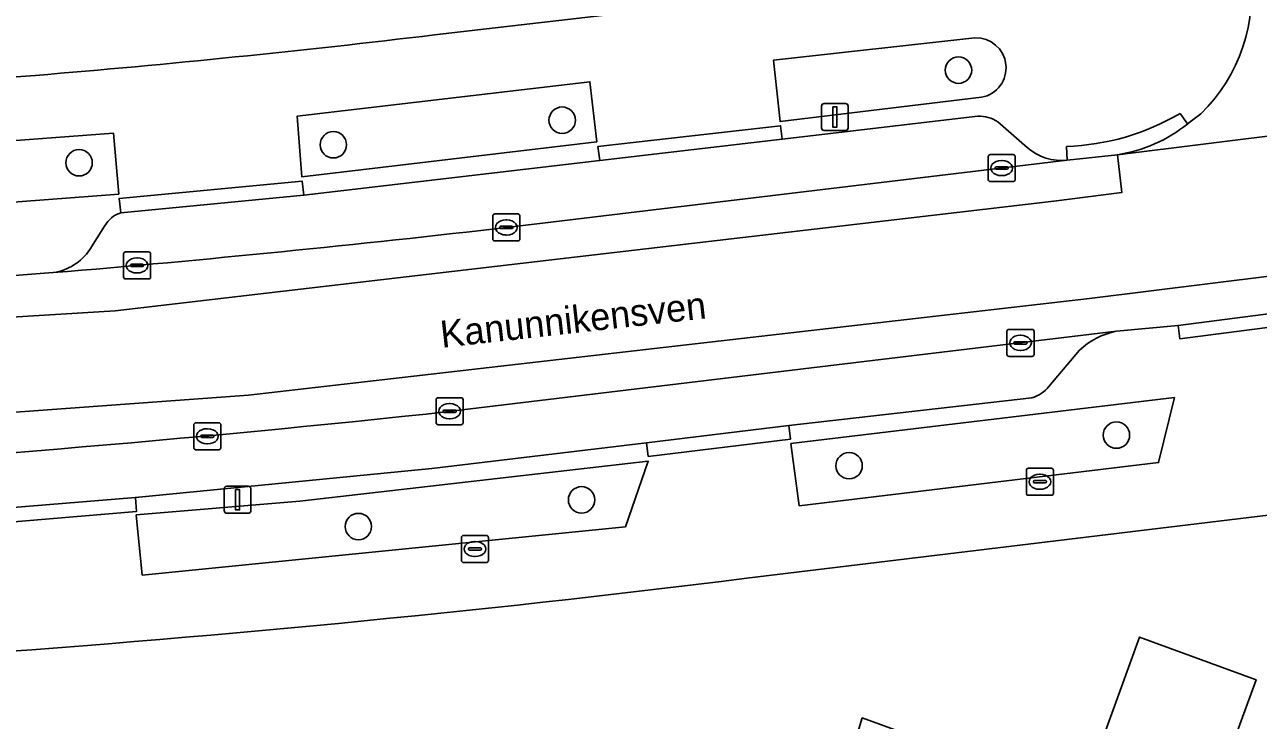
# Model space of a CAD drawing. Extents: x 163426 to 164192, y 380329 to 381641.
# Drawn here: x 163757.16 to 163802.83, y 380905.06 to 380930.82 of the extents above; entities that cross this region are included whole.
import ezdxf

# ---------------------------------------------------------------- set-up
doc = ezdxf.new("R2010")
doc.units = 0
for name, color, linetype in [('IMGEO_Boom', 7, 'Continuous'), ('IMGEO_Erf', 7, 'Continuous'), ('IMGEO_Fietspad_gesloten', 7, 'Continuous'), ('IMGEO_Groenvoorziening', 7, 'Continuous'), ('IMGEO_Kolk', 7, 'Continuous'), ('IMGEO_Lichtmast', 7, 'Continuous'), ('IMGEO_Openbare_ruimte_label', 7, 'Continuous'), ('IMGEO_Pand', 7, 'Continuous'), ('IMGEO_Parkeervlak_open', 7, 'Continuous'), ('IMGEO_Rijbaan_lokaal_gesloten', 7, 'Continuous'), ('IMGEO_Rijbaan_lokaal_open', 7, 'Continuous'), ('IMGEO_Voetpad_open', 7, 'Continuous')]:
    doc.layers.add(name, color=color, linetype=linetype)

msp = doc.modelspace()

# ---------------------------------------------------------------- linework, layer by layer
at = {"layer": 'IMGEO_Boom'}
for centre in [(163791.731, 380929.136), (163777.059, 380927.283), (163768.588, 380926.374), (163759.174, 380925.708), (163797.578, 380915.623), (163787.682, 380914.49), (163777.776, 380913.226), (163769.513, 380912.237)]:
    msp.add_circle(centre, 0.489, dxfattribs=at)
at = {"layer": 'IMGEO_Erf'}
for points in [[(163772.333, 380930.443), (163796.087, 380933.192)], [(163745.503, 380928.115), (163757.556, 380928.941)], [(163865.283, 380920.164), (163783.893, 380910.325)]]:
    msp.add_lwpolyline(points, dxfattribs=at)
msp.add_lwpolyline([(163797.818, 380893.05), (163794.719, 380894.182), (163794.106, 380892.501), (163784.975, 380895.832), (163781.423, 380895.227), (163781.093, 380895.345), (163781.72, 380897.052), (163783.445, 380901.745), (163787.262, 380902.157), (163788.168, 380905.149), (163793.524, 380903.211), (163792.984, 380901.716), (163796.681, 380900.381), (163797.122, 380901.602), (163796.181, 380901.942), (163796.279, 380902.214), (163798.428, 380908.144), (163802.75, 380906.568), (163801.036, 380901.871)], close=True, dxfattribs=at)
for centre, radius, start, end in [((163724.768, 381324.956), 397.37, 274.73298, 276.87474), ((163716.512, 381450.296), 544.159, 270.7112, 277.113)]:
    msp.add_arc(centre, radius, start, end, dxfattribs=at)
at = {"layer": 'IMGEO_Fietspad_gesloten'}
for points in [[(163859.174, 380925.622), (163863.403, 380925.015), (163868.546, 380923.98), (163868.839, 380925.415), (163864.416, 380926.273), (163861.674, 380926.755), (163860.332, 380926.988), (163857.627, 380927.192), (163854.666, 380927.243), (163850.072, 380927.013), (163838.639, 380925.686), (163814.648, 380922.928), (163796.579, 380920.681), (163765.443, 380917.107), (163748.701, 380915.881), (163736.043, 380915.269), (163715.728, 380914.962), (163682.084, 380914.454)], [(163772.026, 380916.403), (163797.578, 380919.466), (163799.863, 380919.687), (163805.105, 380920.364), (163819.871, 380922.136), (163825.125, 380922.76), (163825.349, 380922.787), (163840.373, 380924.583), (163840.563, 380924.612), (163845.799, 380925.234), (163850.155, 380925.737)]]:
    msp.add_lwpolyline(points, dxfattribs=at)
msp.add_arc((163708.45, 381513.774), 600.744, 270.49653, 276.074916, dxfattribs=at)
at = {"layer": 'IMGEO_Groenvoorziening'}
msp.add_lwpolyline([(163792.34, 380930.338), (163784.879, 380929.5), (163785.128, 380927.233), (163792.585, 380928.13)], dxfattribs=at)
for points in [[(163767.421, 380925.183), (163778.341, 380926.483), (163778.084, 380928.705), (163767.245, 380927.43)], [(163749.735, 380923.716), (163760.645, 380924.549), (163760.444, 380926.807), (163749.602, 380925.984)], [(163785.836, 380913.007), (163799.141, 380914.606), (163799.726, 380917.013), (163785.528, 380915.31)], [(163761.512, 380910.44), (163779.4, 380912.231), (163780.247, 380914.655), (163767.346, 380913.173), (163761.288, 380912.666)]]:
    msp.add_lwpolyline(points, close=True, dxfattribs=at)
msp.add_arc((163792.377, 380929.224), 1.114, 280.7793, 91.884, dxfattribs=at)
at = {"layer": 'IMGEO_Kolk'}
for p, q in [((163792.83, 380925.084), (163792.83, 380925.936)), ((163792.905, 380926.01), (163793.757, 380926.01)), ((163793.831, 380925.936), (163793.831, 380925.084)), ((163793.089, 380925.504), (163793.089, 380925.516)), ((163793.527, 380925.467), (163793.129, 380925.467)), ((163793.132, 380925.553), (163793.53, 380925.553)), ((163793.318, 380925.79), (163793.343, 380925.79)), ((163793.573, 380925.516), (163793.573, 380925.504)), ((163793.757, 380925.01), (163792.905, 380925.01)), ((163793.341, 380925.23), (163793.316, 380925.23)), ((163774.491, 380922.886), (163774.491, 380923.738)), ((163774.566, 380923.812), (163775.418, 380923.812)), ((163774.979, 380923.592), (163775.004, 380923.592)), ((163775.492, 380923.738), (163775.492, 380922.886)), ((163774.75, 380923.306), (163774.75, 380923.318)), ((163775.188, 380923.269), (163774.79, 380923.269)), ((163774.793, 380923.355), (163775.191, 380923.355)), ((163775.234, 380923.318), (163775.234, 380923.306)), ((163775.418, 380922.812), (163774.566, 380922.812)), ((163775.002, 380923.032), (163774.977, 380923.032)), ((163760.821, 380921.48), (163760.821, 380922.332)), ((163760.896, 380922.406), (163761.748, 380922.406)), ((163761.309, 380922.186), (163761.334, 380922.186)), ((163761.822, 380922.332), (163761.822, 380921.48)), ((163761.08, 380921.9), (163761.08, 380921.912)), ((163761.518, 380921.863), (163761.12, 380921.863)), ((163761.123, 380921.949), (163761.521, 380921.949)), ((163761.564, 380921.912), (163761.564, 380921.9)), ((163761.748, 380921.406), (163760.896, 380921.406)), ((163761.332, 380921.626), (163761.307, 380921.626)), ((163793.526, 380918.612), (163793.526, 380919.464)), ((163793.601, 380919.538), (163794.453, 380919.538)), ((163794.527, 380919.464), (163794.527, 380918.612)), ((163793.785, 380919.032), (163793.785, 380919.044)), ((163794.223, 380918.995), (163793.825, 380918.995)), ((163793.828, 380919.081), (163794.226, 380919.081)), ((163794.014, 380919.318), (163794.039, 380919.318)), ((163794.269, 380919.044), (163794.269, 380919.032)), ((163794.453, 380918.538), (163793.601, 380918.538)), ((163794.037, 380918.758), (163794.012, 380918.758)), ((163772.392, 380916.082), (163772.392, 380916.934)), ((163772.467, 380917.008), (163773.319, 380917.008)), ((163772.88, 380916.788), (163772.905, 380916.788)), ((163773.393, 380916.934), (163773.393, 380916.082)), ((163772.651, 380916.502), (163772.651, 380916.514)), ((163773.089, 380916.465), (163772.691, 380916.465)), ((163772.694, 380916.551), (163773.092, 380916.551)), ((163772.903, 380916.228), (163772.878, 380916.228)), ((163773.135, 380916.514), (163773.135, 380916.502)), ((163763.421, 380915.153), (163763.421, 380916.005)), ((163763.496, 380916.079), (163764.348, 380916.079)), ((163763.909, 380915.859), (163763.934, 380915.859)), ((163764.422, 380916.005), (163764.422, 380915.153)), ((163773.319, 380916.008), (163772.467, 380916.008)), ((163763.68, 380915.573), (163763.68, 380915.585)), ((163764.118, 380915.536), (163763.72, 380915.536)), ((163763.723, 380915.622), (163764.121, 380915.622)), ((163763.932, 380915.299), (163763.907, 380915.299)), ((163764.164, 380915.585), (163764.164, 380915.573)), ((163764.348, 380915.079), (163763.496, 380915.079)), ((163794.319, 380914.396), (163795.171, 380914.396)), ((163794.244, 380913.47), (163794.244, 380914.322)), ((163794.546, 380913.939), (163794.944, 380913.939)), ((163794.732, 380914.176), (163794.757, 380914.176)), ((163795.245, 380914.322), (163795.245, 380913.47)), ((163794.503, 380913.89), (163794.503, 380913.902)), ((163794.941, 380913.853), (163794.543, 380913.853)), ((163794.755, 380913.616), (163794.73, 380913.616)), ((163794.987, 380913.902), (163794.987, 380913.89)), ((163795.171, 380913.396), (163794.319, 380913.396)), ((163773.329, 380910.98), (163773.329, 380911.832)), ((163773.404, 380911.906), (163774.256, 380911.906)), ((163773.817, 380911.686), (163773.842, 380911.686)), ((163774.33, 380911.832), (163774.33, 380910.98)), ((163773.588, 380911.4), (163773.588, 380911.412)), ((163774.026, 380911.363), (163773.628, 380911.363)), ((163773.631, 380911.449), (163774.029, 380911.449)), ((163774.072, 380911.412), (163774.072, 380911.4)), ((163774.256, 380910.906), (163773.404, 380910.906)), ((163773.84, 380911.126), (163773.815, 380911.126))]:
    msp.add_line(p, q, dxfattribs=at)
for points in [[(163792.83, 380925.084), (163792.83, 380925.936)], [(163792.905, 380926.01), (163793.757, 380926.01)], [(163793.831, 380925.936), (163793.831, 380925.084)], [(163793.757, 380925.01), (163792.905, 380925.01)], [(163774.491, 380922.886), (163774.491, 380923.738)], [(163774.566, 380923.812), (163775.418, 380923.812)], [(163775.492, 380923.738), (163775.492, 380922.886)], [(163775.418, 380922.812), (163774.566, 380922.812)], [(163760.821, 380921.48), (163760.821, 380922.332)], [(163760.896, 380922.406), (163761.748, 380922.406)], [(163761.822, 380922.332), (163761.822, 380921.48)], [(163761.748, 380921.406), (163760.896, 380921.406)], [(163793.526, 380918.612), (163793.526, 380919.464)], [(163793.601, 380919.538), (163794.453, 380919.538)], [(163794.527, 380919.464), (163794.527, 380918.612)], [(163794.453, 380918.538), (163793.601, 380918.538)], [(163772.392, 380916.082), (163772.392, 380916.934)], [(163772.467, 380917.008), (163773.319, 380917.008)], [(163773.393, 380916.934), (163773.393, 380916.082)], [(163763.421, 380915.153), (163763.421, 380916.005)], [(163763.496, 380916.079), (163764.348, 380916.079)], [(163764.422, 380916.005), (163764.422, 380915.153)], [(163773.319, 380916.008), (163772.467, 380916.008)], [(163764.348, 380915.079), (163763.496, 380915.079)], [(163794.319, 380914.396), (163795.171, 380914.396)], [(163794.244, 380913.47), (163794.244, 380914.322)], [(163795.245, 380914.322), (163795.245, 380913.47)], [(163795.171, 380913.396), (163794.319, 380913.396)], [(163773.329, 380910.98), (163773.329, 380911.832)], [(163773.404, 380911.906), (163774.256, 380911.906)], [(163774.33, 380911.832), (163774.33, 380910.98)], [(163774.256, 380910.906), (163773.404, 380910.906)]]:
    msp.add_lwpolyline(points, dxfattribs=at)
for centre, radius, start, end in [((163792.907, 380925.934), 0.0765, 91.552, 178.448), ((163792.907, 380925.934), 0.0765, 91.552, 178.448), ((163793.755, 380925.934), 0.0765, 1.552, 88.448), ((163793.755, 380925.934), 0.0765, 1.552, 88.448), ((163793.129, 380925.513), 0.0403, 85.8775, 175.7526), ((163793.126, 380925.503), 0.0366, 178.938, 274.7102), ((163793.53, 380925.51), 0.043, 264.8664, 352.4533), ((163793.534, 380925.515), 0.0386, 1.7309, 96.639), ((163792.907, 380925.086), 0.0765, 181.552, 268.448), ((163792.907, 380925.086), 0.0765, 181.552, 268.448), ((163793.755, 380925.086), 0.0765, 271.552, 358.448), ((163793.755, 380925.086), 0.0765, 271.552, 358.448), ((163774.568, 380923.736), 0.0765, 91.552, 178.448), ((163774.568, 380923.736), 0.0765, 91.552, 178.448), ((163775.416, 380923.736), 0.0765, 1.552, 88.448), ((163775.416, 380923.736), 0.0765, 1.552, 88.448), ((163774.79, 380923.315), 0.0403, 85.8775, 175.7526), ((163774.787, 380923.305), 0.0366, 178.938, 274.7102), ((163775.191, 380923.312), 0.043, 264.8664, 352.4533), ((163775.195, 380923.317), 0.0386, 1.7309, 96.639), ((163774.568, 380922.888), 0.0765, 181.552, 268.448), ((163774.568, 380922.888), 0.0765, 181.552, 268.448), ((163775.416, 380922.888), 0.0765, 271.552, 358.448), ((163775.416, 380922.888), 0.0765, 271.552, 358.448), ((163760.898, 380922.33), 0.0765, 91.552, 178.448), ((163760.898, 380922.33), 0.0765, 91.552, 178.448), ((163761.746, 380922.33), 0.0765, 1.552, 88.448), ((163761.746, 380922.33), 0.0765, 1.552, 88.448), ((163761.12, 380921.909), 0.0403, 85.8775, 175.7526), ((163761.117, 380921.899), 0.0366, 178.938, 274.7102), ((163761.521, 380921.906), 0.043, 264.8664, 352.4533), ((163761.525, 380921.911), 0.0386, 1.7309, 96.639), ((163760.898, 380921.482), 0.0765, 181.552, 268.448), ((163760.898, 380921.482), 0.0765, 181.552, 268.448), ((163761.746, 380921.482), 0.0765, 271.552, 358.448), ((163761.746, 380921.482), 0.0765, 271.552, 358.448), ((163793.603, 380919.462), 0.0765, 91.552, 178.448), ((163793.603, 380919.462), 0.0765, 91.552, 178.448), ((163794.451, 380919.462), 0.0765, 1.552, 88.448), ((163794.451, 380919.462), 0.0765, 1.552, 88.448), ((163793.825, 380919.041), 0.0403, 85.8775, 175.7526), ((163793.822, 380919.031), 0.0366, 178.938, 274.7102), ((163794.226, 380919.038), 0.043, 264.8664, 352.4533), ((163794.23, 380919.043), 0.0386, 1.7309, 96.639), ((163793.603, 380918.614), 0.0765, 181.552, 268.448), ((163793.603, 380918.614), 0.0765, 181.552, 268.448), ((163794.451, 380918.614), 0.0765, 271.552, 358.448), ((163794.451, 380918.614), 0.0765, 271.552, 358.448), ((163772.469, 380916.932), 0.0765, 91.552, 178.448), ((163772.469, 380916.932), 0.0765, 91.552, 178.448), ((163773.317, 380916.932), 0.0765, 1.552, 88.448), ((163773.317, 380916.932), 0.0765, 1.552, 88.448), ((163772.691, 380916.511), 0.0403, 85.8775, 175.7526), ((163772.688, 380916.501), 0.0366, 178.938, 274.7102), ((163773.092, 380916.508), 0.043, 264.8664, 352.4533), ((163773.096, 380916.513), 0.0386, 1.7309, 96.639), ((163763.498, 380916.003), 0.0765, 91.552, 178.448), ((163763.498, 380916.003), 0.0765, 91.552, 178.448), ((163764.346, 380916.003), 0.0765, 1.552, 88.448), ((163764.346, 380916.003), 0.0765, 1.552, 88.448), ((163772.469, 380916.084), 0.0765, 181.552, 268.448), ((163772.469, 380916.084), 0.0765, 181.552, 268.448), ((163773.317, 380916.084), 0.0765, 271.552, 358.448), ((163773.317, 380916.084), 0.0765, 271.552, 358.448), ((163763.72, 380915.582), 0.0403, 85.8775, 175.7526), ((163763.717, 380915.572), 0.0366, 178.938, 274.7102), ((163764.121, 380915.579), 0.043, 264.8664, 352.4533), ((163764.125, 380915.584), 0.0386, 1.7309, 96.639), ((163763.498, 380915.155), 0.0765, 181.552, 268.448), ((163763.498, 380915.155), 0.0765, 181.552, 268.448), ((163764.346, 380915.155), 0.0765, 271.552, 358.448), ((163764.346, 380915.155), 0.0765, 271.552, 358.448), ((163794.321, 380914.32), 0.0765, 91.552, 178.448), ((163794.321, 380914.32), 0.0765, 91.552, 178.448), ((163795.169, 380914.32), 0.0765, 1.552, 88.448), ((163795.169, 380914.32), 0.0765, 1.552, 88.448), ((163794.543, 380913.899), 0.0403, 85.8775, 175.7526), ((163794.948, 380913.901), 0.0386, 1.7309, 96.639), ((163794.321, 380913.472), 0.0765, 181.552, 268.448), ((163794.321, 380913.472), 0.0765, 181.552, 268.448), ((163794.54, 380913.889), 0.0366, 178.938, 274.7102), ((163794.944, 380913.896), 0.043, 264.8664, 352.4533), ((163795.169, 380913.472), 0.0765, 271.552, 358.448), ((163795.169, 380913.472), 0.0765, 271.552, 358.448), ((163773.406, 380911.83), 0.0765, 91.552, 178.448), ((163773.406, 380911.83), 0.0765, 91.552, 178.448), ((163774.254, 380911.83), 0.0765, 1.552, 88.448), ((163774.254, 380911.83), 0.0765, 1.552, 88.448), ((163773.628, 380911.409), 0.0403, 85.8775, 175.7526), ((163773.625, 380911.399), 0.0366, 178.938, 274.7102), ((163774.029, 380911.406), 0.043, 264.8664, 352.4533), ((163774.033, 380911.411), 0.0386, 1.7309, 96.639), ((163773.406, 380910.982), 0.0765, 181.552, 268.448), ((163773.406, 380910.982), 0.0765, 181.552, 268.448), ((163774.254, 380910.982), 0.0765, 271.552, 358.448), ((163774.254, 380910.982), 0.0765, 271.552, 358.448)]:
    msp.add_arc(centre, radius, start, end, dxfattribs=at)
for centre, major_axis, ratio, start_param, end_param in [((163793.317, 380925.51), (-0.387, 0.002), 0.722429, 4.712389, 7.853982), ((163793.342, 380925.51), (-0.39, 0.002), 0.717154, 1.570796, 4.712389), ((163774.978, 380923.312), (-0.387, 0.002), 0.722429, 4.712389, 7.853982), ((163775.003, 380923.312), (-0.39, 0.002), 0.717154, 1.570796, 4.712389), ((163761.308, 380921.906), (-0.387, 0.002), 0.722429, 4.712389, 7.853982), ((163761.333, 380921.906), (-0.39, 0.002), 0.717154, 1.570796, 4.712389), ((163794.013, 380919.038), (-0.387, 0.002), 0.722429, 4.712389, 7.853982), ((163794.038, 380919.038), (-0.39, 0.002), 0.717154, 1.570796, 4.712389), ((163772.879, 380916.508), (-0.387, 0.002), 0.722429, 4.712389, 7.853982), ((163772.904, 380916.508), (-0.39, 0.002), 0.717154, 1.570796, 4.712389), ((163763.908, 380915.579), (-0.387, 0.002), 0.722429, 4.712389, 7.853982), ((163763.933, 380915.579), (-0.39, 0.002), 0.717154, 1.570796, 4.712389), ((163794.731, 380913.896), (-0.387, 0.002), 0.722429, 4.712389, 7.853982), ((163794.756, 380913.896), (-0.39, 0.002), 0.717154, 1.570796, 4.712389), ((163773.816, 380911.406), (-0.387, 0.002), 0.722429, 4.712389, 7.853982), ((163773.841, 380911.406), (-0.39, 0.002), 0.717154, 1.570796, 4.712389)]:
    msp.add_ellipse(centre, major_axis=major_axis, ratio=ratio, start_param=start_param, end_param=end_param, dxfattribs=at)
at = {"layer": 'IMGEO_Lichtmast'}
for p, q in [((163786.658, 380927.002), (163786.658, 380927.802)), ((163786.658, 380927.802), (163786.658, 380927.002)), ((163786.758, 380927.902), (163787.548, 380927.902)), ((163787.548, 380927.902), (163786.758, 380927.902)), ((163787.648, 380927.802), (163787.648, 380927.002)), ((163787.648, 380927.002), (163787.648, 380927.802)), ((163787.548, 380926.902), (163786.758, 380926.902)), ((163786.758, 380926.902), (163787.548, 380926.902)), ((163764.546, 380912.831), (163764.546, 380913.631)), ((163764.546, 380913.631), (163764.546, 380912.831)), ((163764.646, 380913.731), (163765.436, 380913.731)), ((163765.436, 380913.731), (163764.646, 380913.731)), ((163765.536, 380913.631), (163765.536, 380912.831)), ((163765.536, 380912.831), (163765.536, 380913.631)), ((163765.436, 380912.731), (163764.646, 380912.731)), ((163764.646, 380912.731), (163765.436, 380912.731))]:
    msp.add_line(p, q, dxfattribs=at)
for points in [[(163787.078, 380927.777), (163787.228, 380927.777), (163787.228, 380927.027), (163787.078, 380927.027), (163787.078, 380927.777)], [(163764.966, 380913.606), (163765.116, 380913.606), (163765.116, 380912.856), (163764.966, 380912.856), (163764.966, 380913.606)]]:
    msp.add_lwpolyline(points, dxfattribs=at)
for centre, start, end in [((163786.758, 380927.802), 90, 180), ((163786.758, 380927.802), 90, 180), ((163787.548, 380927.802), 0, 90), ((163787.548, 380927.802), 360, 90), ((163786.758, 380927.002), 180, 270), ((163786.758, 380927.002), 180, 270), ((163787.548, 380927.002), 270, 0), ((163787.548, 380927.002), 270, 0), ((163764.646, 380913.631), 90, 180), ((163764.646, 380913.631), 90, 180), ((163765.436, 380913.631), 0, 90), ((163765.436, 380913.631), 360, 90), ((163764.646, 380912.831), 180, 270), ((163764.646, 380912.831), 180, 270), ((163765.436, 380912.831), 270, 0), ((163765.436, 380912.831), 270, 0)]:
    msp.add_arc(centre, 0.1, start, end, dxfattribs=at)
at = {"layer": 'IMGEO_Pand'}
msp.add_lwpolyline([(163793.524, 380903.211), (163788.168, 380905.149), (163787.262, 380902.157), (163783.445, 380901.745), (163781.72, 380897.052), (163781.093, 380895.345), (163781.423, 380895.227), (163784.975, 380895.832), (163794.106, 380892.501), (163794.719, 380894.182), (163797.818, 380893.05), (163801.036, 380901.871), (163802.75, 380906.568), (163798.428, 380908.144), (163796.279, 380902.214), (163796.181, 380901.942), (163797.122, 380901.602), (163796.681, 380900.381), (163792.984, 380901.716)], close=True, dxfattribs=at)
at = {"layer": 'IMGEO_Parkeervlak_open'}
for points in [[(163792.446, 380927.434), (163785.199, 380926.585), (163778.451, 380925.794), (163767.49, 380924.509), (163760.718, 380923.859)], [(163794.279, 380926.275), (163793.186, 380927.221)], [(163775.102, 380923.325), (163795.76, 380925.801)], [(163760.12, 380923.365), (163759.571, 380922.49)], [(163797.578, 380919.466), (163772.026, 380916.403)], [(163795.081, 380917.424), (163796.207, 380918.767)], [(163755.968, 380912.883), (163761.258, 380913.317), (163772.233, 380914.391), (163780.186, 380915.332), (163785.456, 380915.974), (163794.446, 380917.001)]]:
    msp.add_lwpolyline(points, dxfattribs=at)
for centre, radius, start, end in [((163792.469, 380926.122), 1.312, 56.8786, 91.0057), ((163795.561, 380927.73), 1.939, 228.6125, 275.8926), ((163761.084, 380922.806), 1.115, 109.1958, 149.9235), ((163715.838, 381431.372), 511.492, 274.75292, 276.65348), ((163757.917, 380923.618), 2.002, 278.7078, 325.7062), ((163798.097, 380916.753), 2.762, 100.8386, 133.1907), ((163794.042, 380918.295), 1.356, 287.3274, 320.0111), ((163708.45, 381513.774), 600.744, 270.49653, 276.074916)]:
    msp.add_arc(centre, radius, start, end, dxfattribs=at)
at = {"layer": 'IMGEO_Rijbaan_lokaal_gesloten'}
for points in [[(163814.168, 380928.058), (163797.614, 380926.005), (163797.781, 380924.606), (163795.266, 380924.289), (163760.51, 380920.229), (163736.348, 380918.742), (163693.971, 380918.37)], [(163758.22, 380921.639), (163753.264, 380921.257), (163753.097, 380921.245), (163745.157, 380920.677), (163735.429, 380920.259), (163725.418, 380919.865), (163682.402, 380919.644), (163682.086, 380919.642), (163681.941, 380919.64), (163676.202, 380919.555), (163673.798, 380919.523), (163627.061, 380919.049), (163624.25, 380918.944), (163624.336, 380917.378), (163681.951, 380918.122), (163681.983, 380918.123), (163693.971, 380918.37), (163736.348, 380918.742), (163760.51, 380920.229), (163795.266, 380924.289), (163797.781, 380924.606), (163797.614, 380926.005), (163795.76, 380925.801), (163775.102, 380923.325)], [(163682.084, 380914.454), (163715.728, 380914.962), (163736.043, 380915.269), (163748.701, 380915.881), (163765.443, 380917.107), (163796.579, 380920.681), (163814.648, 380922.928)]]:
    msp.add_lwpolyline(points, dxfattribs=at)
msp.add_arc((163715.838, 381431.372), 511.492, 274.75292, 276.65348, dxfattribs=at)
at = {"layer": 'IMGEO_Rijbaan_lokaal_open'}
for points in [[(163797.614, 380926.005), (163814.168, 380928.058)], [(163800.705, 380927.52), (163800.215, 380927.151)]]:
    msp.add_lwpolyline(points, dxfattribs=at)
for centre, radius, start, end in [((163796.4, 380931.95), 6.177, 314.1797, 9.065), ((163796.811, 380931.353), 5.408, 278.5423, 309.0143)]:
    msp.add_arc(centre, radius, start, end, dxfattribs=at)
at = {"layer": 'IMGEO_Voetpad_open'}
for points in [[(163802.5, 380932.923), (163796.087, 380933.192), (163772.333, 380930.443)], [(163792.585, 380928.13), (163785.128, 380927.233), (163784.879, 380929.5), (163792.34, 380930.338)], [(163757.556, 380928.941), (163745.503, 380928.115)], [(163778.451, 380925.794), (163778.373, 380926.303), (163785.142, 380927.077), (163785.199, 380926.585), (163792.446, 380927.434)], [(163793.186, 380927.221), (163794.279, 380926.275)], [(163800.215, 380927.151), (163799.936, 380927.536)], [(163799.936, 380927.536), (163800.215, 380927.151), (163800.705, 380927.52)], [(163795.726, 380926.313), (163795.76, 380925.801), (163797.614, 380926.005)], [(163795.76, 380925.801), (163795.726, 380926.313)], [(163760.718, 380923.859), (163760.658, 380924.386), (163767.436, 380925.023), (163767.49, 380924.509), (163778.451, 380925.794)], [(163759.571, 380922.49), (163760.12, 380923.365)], [(163825.349, 380922.787), (163825.125, 380922.76), (163825.183, 380922.264), (163819.929, 380921.64), (163819.871, 380922.136), (163805.105, 380920.364), (163805.169, 380919.869), (163799.927, 380919.192), (163799.863, 380919.687), (163797.578, 380919.466)], [(163753.097, 380921.245), (163753.264, 380921.257), (163758.22, 380921.639)], [(163783.893, 380910.325), (163865.283, 380920.164)], [(163796.207, 380918.767), (163795.081, 380917.424)], [(163794.446, 380917.001), (163785.456, 380915.974), (163785.516, 380915.478), (163780.246, 380914.836), (163780.186, 380915.332), (163772.233, 380914.391), (163761.258, 380913.317), (163761.303, 380912.799), (163756.013, 380912.349), (163755.968, 380912.883)]]:
    msp.add_lwpolyline(points, dxfattribs=at)
for points in [[(163767.245, 380927.43), (163778.084, 380928.705), (163778.341, 380926.483), (163767.421, 380925.183)], [(163749.602, 380925.984), (163760.444, 380926.807), (163760.645, 380924.549), (163749.735, 380923.716)], [(163785.199, 380926.585), (163785.142, 380927.077), (163778.373, 380926.303), (163778.451, 380925.794)], [(163767.49, 380924.509), (163767.436, 380925.023), (163760.658, 380924.386), (163760.718, 380923.859)], [(163805.105, 380920.364), (163799.863, 380919.687), (163799.927, 380919.192), (163805.169, 380919.869)], [(163785.528, 380915.31), (163799.726, 380917.013), (163799.141, 380914.606), (163785.836, 380913.007)], [(163785.456, 380915.974), (163780.186, 380915.332), (163780.246, 380914.836), (163785.516, 380915.478)], [(163767.346, 380913.173), (163780.247, 380914.655), (163779.4, 380912.231), (163761.512, 380910.44), (163761.288, 380912.666)], [(163761.258, 380913.317), (163755.968, 380912.883), (163756.013, 380912.349), (163761.303, 380912.799)]]:
    msp.add_lwpolyline(points, close=True, dxfattribs=at)
for centre, radius, start, end in [((163796.4, 380931.95), 6.177, 314.1797, 9.065), ((163724.768, 381324.956), 397.37, 274.73298, 276.87474), ((163792.377, 380929.224), 1.114, 280.7793, 91.884), ((163792.469, 380926.122), 1.312, 56.8786, 91.0057), ((163795.445, 380935.138), 8.829, 271.823, 300.574), ((163795.445, 380935.138), 8.829, 271.823, 300.574), ((163796.811, 380931.353), 5.408, 278.5423, 309.0143), ((163795.561, 380927.73), 1.939, 228.6125, 275.8926), ((163761.084, 380922.806), 1.115, 109.1958, 149.9235), ((163757.917, 380923.618), 2.002, 278.7078, 325.7062), ((163798.097, 380916.753), 2.762, 100.8386, 133.1907), ((163794.042, 380918.295), 1.356, 287.3274, 320.0111), ((163716.512, 381450.296), 544.159, 270.7112, 277.113)]:
    msp.add_arc(centre, radius, start, end, dxfattribs=at)

# ---------------------------------------------------------------- texts
at = {"layer": 'IMGEO_Openbare_ruimte_label'}
msp.add_text('Kanunnikensven', height=1, rotation=6.3718, dxfattribs=at).set_placement((163772.604, 380918.853))

doc.saveas('drawing.dxf')
